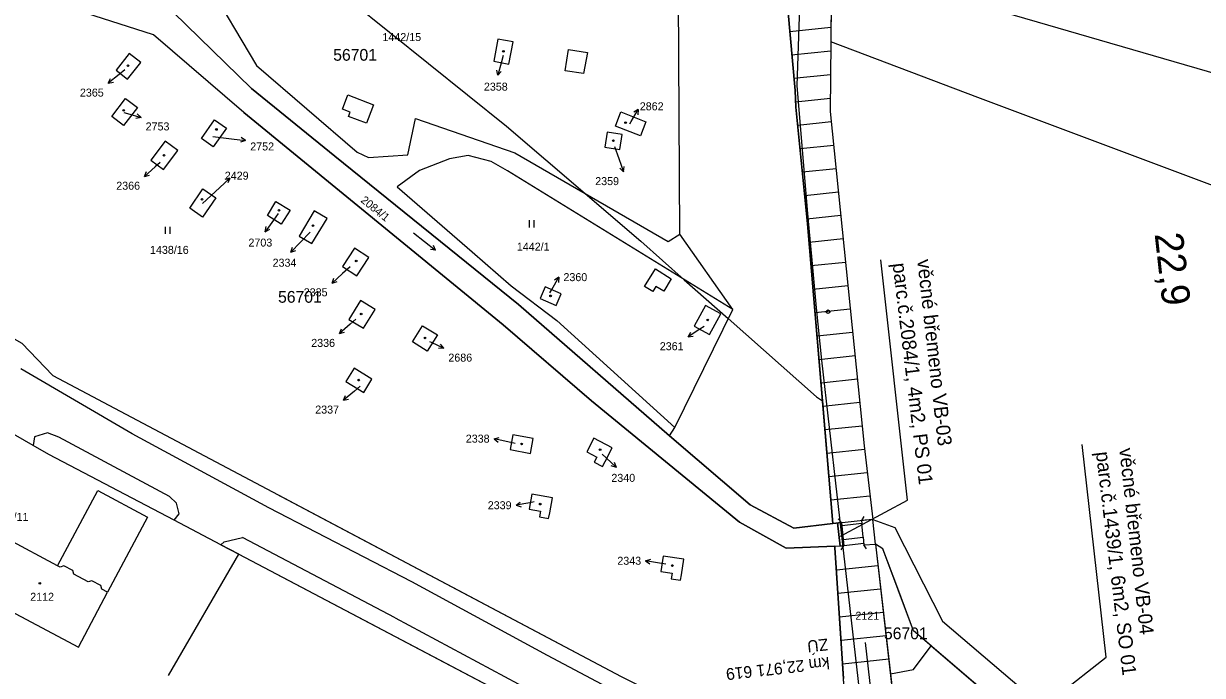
# Model space of a CAD drawing. Extents: x -794765 to -785424, y -1118958 to -1108731.
# Drawn here: x -792786.8 to -792536.3, y -1110443.9 to -1110305.2 of the extents above; entities that cross this region are included whole.
import ezdxf

# ---------------------------------------------------------------- set-up
doc = ezdxf.new("R2010")
doc.units = 0
for name, color, linetype in [('Level 66', 7, 'Continuous'), ('Level 73', 7, 'Continuous'), ('Level 75', 7, 'Continuous'), ('Level 76', 7, 'Continuous'), ('Level 77', 7, 'Continuous'), ('Level 78', 7, 'Continuous'), ('Level 79', 7, 'Continuous'), ('Level 80', 7, 'Continuous'), ('Level 81', 7, 'Continuous'), ('Vrstva 1', 7, 'Continuous'), ('Vrstva 53', 7, 'Continuous')]:
    doc.layers.add(name, color=color, linetype=linetype)

msp = doc.modelspace()

# ---------------------------------------------------------------- linework, layer by layer
at = {"layer": 'Level 66'}
for p, q in [((-792679.29, -1110348.58), (-792679.29, -1110347.08)), ((-792678.29, -1110348.58), (-792678.29, -1110347.08)), ((-792756.65, -1110349.94), (-792756.65, -1110348.44)), ((-792755.65, -1110349.94), (-792755.65, -1110348.44)), ((-792703.96, -1110349.77), (-792699.23, -1110353.46)), ((-792699.23, -1110353.46), (-792700.31, -1110353.26)), ((-792699.23, -1110353.46), (-792699.69, -1110352.47))]:
    msp.add_line(p, q, dxfattribs=at)
at = {"layer": 'Level 75'}
for p, q in [((-792647.35, -1110350.05), (-792647.69, -1110293.54)), ((-792615.1, -1110292.2), (-792615.25, -1110309.12)), ((-792636.1, -1110366.06), (-792647.35, -1110350.05)), ((-792648.42, -1110391.17), (-792636.1, -1110366.06)), ((-792649.52, -1110392.89), (-792648.42, -1110391.17)), ((-792605.76, -1110415.98), (-792606.36, -1110410.71)), ((-792605.76, -1110415.98), (-792598.74, -1110476.89)), ((-792756.01, -1110443.91), (-792741.07, -1110418.09)), ((-792741.07, -1110418.09), (-792681.03, -1110449.67))]:
    msp.add_line(p, q, dxfattribs=at)
for points in [[(-792614.81, -1110411.53), (-792620.21, -1110347.82), (-792622.68, -1110323), (-792622.83, -1110319.49), (-792624.38, -1110302.15), (-792621.16, -1110258.14), (-792612.04, -1110215.02), (-792598.72, -1110169.4), (-792594.35, -1110157.78)], [(-792410.9, -1110261.26), (-792426.87, -1110346.94), (-792614.55, -1110292.36)], [(-792810.95, -1110280.9), (-792780.07, -1110294.56), (-792755.03, -1110302.83), (-792738.35, -1110319.04), (-792720.66, -1110333.41), (-792681.61, -1110364.96), (-792649.52, -1110392.89)], [(-792614.4, -1110416.41), (-792624.78, -1110416.77), (-792634.65, -1110411.27), (-792666.12, -1110385.5), (-792684.9, -1110369.28), (-792739.95, -1110324.15), (-792759.16, -1110307.61), (-792800.59, -1110294.35), (-792820.87, -1110289.8)], [(-792747.96, -1110296.1), (-792737.31, -1110314.17), (-792715.9, -1110332.58), (-792713.52, -1110333.73), (-792705.15, -1110333.15), (-792703.51, -1110325.45), (-792682.4, -1110332.77), (-792649.82, -1110351.57), (-792647.35, -1110350.05)], [(-792683.65, -1110313.87), (-792682.78, -1110309.16), (-792686.01, -1110308.57), (-792686.83, -1110313.24), (-792683.65, -1110313.87)], [(-792615.25, -1110309.12), (-792615.38, -1110323.92), (-792608.17, -1110395.02), (-792606.36, -1110410.71)], [(-792415.98, -1110384.02), (-792584, -1110320.97), (-792615.25, -1110309.12)], [(-792761.88, -1110313.51), (-792764.34, -1110311.58), (-792767.13, -1110315.13), (-792764.67, -1110317.07), (-792761.88, -1110313.51)], [(-792765.13, -1110321.18), (-792762.61, -1110323.08), (-792765.53, -1110326.91), (-792768.03, -1110325.01), (-792765.13, -1110321.18)], [(-792654.56, -1110326.13), (-792655.68, -1110329.11), (-792661, -1110327.03), (-792659.9, -1110324.05), (-792654.56, -1110326.13)], [(-792746.19, -1110325.73), (-792743.69, -1110327.49), (-792746.48, -1110331.45), (-792748.99, -1110329.68), (-792746.19, -1110325.73)], [(-792660.09, -1110332.03), (-792659.56, -1110328.83), (-792662.76, -1110328.31), (-792663.29, -1110331.51), (-792660.09, -1110332.03)], [(-792754.04, -1110332.27), (-792756.69, -1110330.29), (-792759.71, -1110334.33), (-792757.06, -1110336.31), (-792754.04, -1110332.27)], [(-792636.1, -1110366.06), (-792683.96, -1110336.56), (-792687.43, -1110334.55), (-792692.33, -1110333.31), (-792696.26, -1110334.03), (-792702.69, -1110336.46), (-792707.37, -1110339.98), (-792691.47, -1110353.8), (-792683.2, -1110360.99), (-792673.5, -1110368.41), (-792648.42, -1110391.17)], [(-792861.96, -1110336.71), (-792834.85, -1110346.23), (-792831.02, -1110348.4), (-792787.15, -1110373.19), (-792780.58, -1110380.1), (-792659.8, -1110444.12), (-792610.94, -1110468.39)], [(-792751.45, -1110344.53), (-792748.68, -1110340.41), (-792745.94, -1110342.3), (-792748.74, -1110346.39), (-792751.45, -1110344.53)], [(-792734.97, -1110346.04), (-792733.15, -1110343.08), (-792730.17, -1110344.92), (-792732.02, -1110347.9), (-792734.97, -1110346.04)], [(-792725.02, -1110345.09), (-792728.23, -1110350.44), (-792725.55, -1110352.05), (-792722.29, -1110346.73), (-792725.02, -1110345.09)], [(-792719.01, -1110356.92), (-792715.96, -1110358.91), (-792713.41, -1110354.99), (-792716.45, -1110353), (-792719.01, -1110356.92)], [(-792676.99, -1110363.73), (-792673.63, -1110365.2), (-792672.54, -1110362.71), (-792675.94, -1110361.21), (-792676.99, -1110363.73)], [(-792715.22, -1110364.12), (-792717.68, -1110368.16), (-792714.55, -1110370.01), (-792712.08, -1110366.03), (-792715.22, -1110364.12)], [(-792638.64, -1110366.98), (-792641.86, -1110365.21), (-792644.29, -1110369.56), (-792641.07, -1110371.36), (-792638.64, -1110366.98)], [(-792698.86, -1110371.43), (-792701.03, -1110374.88), (-792704.14, -1110372.96), (-792702.03, -1110369.5), (-792698.86, -1110371.43)], [(-792714.51, -1110383.69), (-792712.75, -1110380.89), (-792716.51, -1110378.54), (-792718.29, -1110381.36), (-792714.51, -1110383.69)], [(-792784.72, -1110394.98), (-792792.65, -1110390.44), (-792794.58, -1110389.34)], [(-792679.09, -1110396.64), (-792678.49, -1110393.51), (-792682.79, -1110392.67), (-792683.39, -1110395.82), (-792679.09, -1110396.64)], [(-792665.56, -1110398.49), (-792663.79, -1110399.43), (-792663.23, -1110398.37), (-792661.7, -1110395.49), (-792665.58, -1110393.41), (-792667.12, -1110396.3), (-792665, -1110397.43), (-792665.56, -1110398.49)], [(-792649.52, -1110392.89), (-792632.37, -1110407.62), (-792623.11, -1110412.52), (-792614.81, -1110411.53)], [(-792754.82, -1110410.86), (-792781.4, -1110396.88), (-792784.72, -1110394.98)], [(-792676.97, -1110408.94), (-792677.19, -1110410.12), (-792675.21, -1110410.48), (-792674.99, -1110409.3), (-792674.41, -1110406.08), (-792678.76, -1110405.29), (-792679.35, -1110408.5), (-792676.97, -1110408.94)], [(-792741.07, -1110418.09), (-792744.86, -1110416.1), (-792754.82, -1110410.86)], [(-792606.36, -1110410.71), (-792608.74, -1110410.94), (-792608.68, -1110411.53), (-792612.94, -1110412.04), (-792613.01, -1110411.35), (-792614.81, -1110411.53)], [(-792606.36, -1110410.71), (-792601.62, -1110412.42), (-792591.51, -1110432.33), (-792497.5, -1110512.53), (-792447.39, -1110553.73)], [(-792614.4, -1110416.41), (-792612.51, -1110416.31), (-792612.65, -1110414.98), (-792608.39, -1110414.49), (-792608.23, -1110416.1), (-792605.76, -1110415.98)], [(-792778.22, -1110420.57), (-792779.01, -1110420.81), (-792779.54, -1110420.53), (-792790.14, -1110414.9), (-792796.33, -1110426.57), (-792775.11, -1110437.84), (-792768.93, -1110426.16), (-792770.13, -1110425.53), (-792770.37, -1110424.73), (-792772.25, -1110423.75), (-792773.04, -1110423.98), (-792776.1, -1110422.36), (-792776.35, -1110421.57), (-792778.22, -1110420.57)], [(-792610.94, -1110468.39), (-792611.85, -1110455.28), (-792614.37, -1110416.71), (-792614.4, -1110416.41)], [(-792451.16, -1110559.06), (-792501.08, -1110517.07), (-792597.68, -1110434.36), (-792604.19, -1110416.91), (-792605.76, -1110415.98)], [(-792646.52, -1110419.16), (-792650.87, -1110418.51), (-792651.35, -1110421.79), (-792648.99, -1110422.14), (-792649.17, -1110423.34), (-792647.18, -1110423.63), (-792647, -1110422.44), (-792646.52, -1110419.16)]]:
    msp.add_lwpolyline(points, dxfattribs=at)
at = {"layer": 'Level 77'}
for p, q in [((-792671.7, -1110315.3), (-792670.97, -1110310.77)), ((-792670.97, -1110310.77), (-792666.99, -1110311.41)), ((-792666.99, -1110311.41), (-792667.83, -1110315.89)), ((-792667.83, -1110315.89), (-792671.7, -1110315.3)), ((-792719.02, -1110323.44), (-792717.88, -1110320.43)), ((-792717.88, -1110320.43), (-792712.43, -1110322.51)), ((-792717.38, -1110324.06), (-792719.02, -1110323.44)), ((-792717.72, -1110324.98), (-792717.38, -1110324.06)), ((-792712.43, -1110322.51), (-792713.55, -1110325.5)), ((-792713.9, -1110326.43), (-792717.72, -1110324.98)), ((-792713.55, -1110325.5), (-792713.9, -1110326.43)), ((-792654.87, -1110361.14), (-792652.54, -1110357.42)), ((-792652.54, -1110357.42), (-792649.16, -1110359.55)), ((-792649.16, -1110359.55), (-792650.77, -1110362.16)), ((-792653.11, -1110362.21), (-792654.87, -1110361.14)), ((-792652.45, -1110361.13), (-792653.11, -1110362.21)), ((-792650.77, -1110362.16), (-792652.45, -1110361.13)), ((-792763.7, -1110392.48), (-792787.39, -1110378.66)), ((-792784.44, -1110393.16), (-792784.72, -1110394.98)), ((-792781.67, -1110392.27), (-792784.44, -1110393.16)), ((-792779.28, -1110393.19), (-792781.67, -1110392.27)), ((-792755.78, -1110405.83), (-792779.28, -1110393.19)), ((-792734.65, -1110408.19), (-792763.7, -1110392.48)), ((-792779.54, -1110420.53), (-792770.97, -1110404.57)), ((-792770.97, -1110404.57), (-792760.47, -1110410.2)), ((-792754.27, -1110407.23), (-792755.78, -1110405.83)), ((-792754.82, -1110410.86), (-792753.69, -1110409.5)), ((-792753.69, -1110409.5), (-792754.27, -1110407.23)), ((-792704.32, -1110423.95), (-792734.65, -1110408.19)), ((-792760.47, -1110410.2), (-792768.93, -1110426.16)), ((-792613.67, -1110410.59), (-792613.01, -1110411.35)), ((-792612.65, -1110414.98), (-792612.94, -1110412.04)), ((-792608.22, -1110410.08), (-792608.74, -1110410.94)), ((-792608.39, -1110414.49), (-792608.68, -1110411.53)), ((-792744.17, -1110415.42), (-792740.24, -1110414.55)), ((-792707.83, -1110431.64), (-792740.24, -1110414.55)), ((-792744.17, -1110415.42), (-792744.86, -1110416.1)), ((-792613.08, -1110417.13), (-792612.51, -1110416.31)), ((-792607.66, -1110416.92), (-792608.23, -1110416.1)), ((-792675.45, -1110439.61), (-792704.32, -1110423.95)), ((-792707.83, -1110431.64), (-792678.77, -1110447.22)), ((-792643.45, -1110456.57), (-792675.45, -1110439.61))]:
    msp.add_line(p, q, dxfattribs=at)
at = {"layer": 'Level 78'}
for p, q in [((-792623.99, -1110306.92), (-792615.22, -1110305.99)), ((-792623.58, -1110311.9), (-792615.27, -1110311.03)), ((-792623.18, -1110316.89), (-792615.31, -1110316.06)), ((-792622.77, -1110321.87), (-792615.36, -1110321.09)), ((-792622.3, -1110326.85), (-792615.16, -1110326.1)), ((-792621.8, -1110331.82), (-792614.65, -1110331.07)), ((-792621.31, -1110336.8), (-792614.15, -1110336.05)), ((-792620.81, -1110341.78), (-792613.65, -1110341.02)), ((-792620.32, -1110346.75), (-792613.14, -1110346)), ((-792619.88, -1110351.73), (-792612.64, -1110350.97)), ((-792619.46, -1110356.72), (-792612.13, -1110355.95)), ((-792619.03, -1110361.7), (-792611.63, -1110360.92)), ((-792618.61, -1110366.68), (-792611.12, -1110365.89)), ((-792618.19, -1110371.66), (-792610.62, -1110370.87)), ((-792617.77, -1110376.65), (-792610.11, -1110375.84)), ((-792617.34, -1110381.63), (-792609.61, -1110380.82)), ((-792616.92, -1110386.61), (-792609.11, -1110385.79)), ((-792616.5, -1110391.6), (-792608.6, -1110390.77)), ((-792616.08, -1110396.58), (-792608.09, -1110395.74)), ((-792615.65, -1110401.56), (-792607.51, -1110400.71)), ((-792615.23, -1110406.55), (-792606.94, -1110405.68)), ((-792614.81, -1110411.53), (-792606.37, -1110410.64)), ((-792612.52, -1110416.21), (-792608.26, -1110415.77)), ((-792614.07, -1110421.4), (-792605.24, -1110420.47)), ((-792613.74, -1110426.4), (-792604.67, -1110425.44)), ((-792613.42, -1110431.39), (-792604.1, -1110430.41)), ((-792613.09, -1110436.38), (-792603.52, -1110435.38)), ((-792612.76, -1110441.38), (-792602.95, -1110440.34))]:
    msp.add_line(p, q, dxfattribs=at)
at = {"layer": 'Level 79'}
for centre in [(-792684.82, -1110311.16), (-792764.6, -1110314.21), (-792765.5, -1110323.7), (-792658.87, -1110326.32), (-792745.8, -1110327.77), (-792661.46, -1110330.16), (-792756.93, -1110333.25), (-792748.86, -1110342.62), (-792732.52, -1110344.96), (-792725.27, -1110348.21), (-792716.1, -1110355.73), (-792674.81, -1110363.16), (-792715.05, -1110367.01), (-792641.42, -1110368.27), (-792701.48, -1110372.11), (-792715.58, -1110381.06), (-792680.95, -1110394.65), (-792664.27, -1110395.86), (-792677, -1110407.44), (-792648.92, -1110420.5), (-792783.33, -1110424.29)]:
    msp.add_circle(centre, 0.175, dxfattribs=at)
at = {"layer": 'Level 80'}
for p, q in [((-792684.88, -1110312.03), (-792685.24, -1110313.35)), ((-792685.24, -1110313.35), (-792686.02, -1110316.25)), ((-792766.47, -1110316.06), (-792768.8, -1110317.95)), ((-792768.8, -1110317.95), (-792768.34, -1110316.93)), ((-792765.3, -1110315.11), (-792766.47, -1110316.06)), ((-792686.02, -1110316.25), (-792686.24, -1110315.15)), ((-792686.02, -1110316.25), (-792685.27, -1110315.41)), ((-792768.8, -1110317.95), (-792767.71, -1110317.71)), ((-792765.46, -1110324.17), (-792764.69, -1110324.4)), ((-792764.69, -1110324.4), (-792761.81, -1110325.23)), ((-792761.81, -1110325.23), (-792762.63, -1110324.47)), ((-792657.71, -1110326.1), (-792656.21, -1110323.5)), ((-792656.21, -1110323.5), (-792657.14, -1110324.12)), ((-792656.21, -1110323.5), (-792656.28, -1110324.62)), ((-792761.81, -1110325.23), (-792762.91, -1110325.43)), ((-792657.97, -1110326.56), (-792657.71, -1110326.1)), ((-792746.59, -1110329.28), (-792742.59, -1110329.76)), ((-792739.61, -1110330.13), (-792740.54, -1110329.51)), ((-792742.59, -1110329.76), (-792739.61, -1110330.13)), ((-792739.61, -1110330.13), (-792740.67, -1110330.5)), ((-792661.24, -1110331.41), (-792660.33, -1110333.95)), ((-792660.33, -1110333.95), (-792659.3, -1110336.77)), ((-792758.85, -1110335.74), (-792761.08, -1110337.75)), ((-792761.08, -1110337.75), (-792760.67, -1110336.71)), ((-792757.77, -1110334.77), (-792758.85, -1110335.74)), ((-792659.3, -1110336.77), (-792660.12, -1110336)), ((-792659.3, -1110336.77), (-792659.18, -1110335.66)), ((-792761.08, -1110337.75), (-792760, -1110337.45)), ((-792745.17, -1110340.15), (-792742.97, -1110338.1)), ((-792742.97, -1110338.1), (-792744.05, -1110338.42)), ((-792742.97, -1110338.1), (-792743.37, -1110339.15)), ((-792748.79, -1110343.53), (-792745.17, -1110340.15)), ((-792733.71, -1110347.06), (-792735.43, -1110349.52)), ((-792732.7, -1110345.63), (-792733.71, -1110347.06)), ((-792735.43, -1110349.52), (-792735.27, -1110348.41)), ((-792735.43, -1110349.52), (-792734.45, -1110348.99)), ((-792727.91, -1110351.71), (-792729.99, -1110353.87)), ((-792725.87, -1110349.61), (-792727.91, -1110351.71)), ((-792729.99, -1110353.87), (-792729.66, -1110352.8)), ((-792729.99, -1110353.87), (-792728.94, -1110353.5)), ((-792717.41, -1110356.98), (-792719.01, -1110358.41)), ((-792719.01, -1110358.41), (-792721.24, -1110360.42)), ((-792721.24, -1110360.42), (-792720.83, -1110359.38)), ((-792674.55, -1110361.78), (-792673.05, -1110359.18)), ((-792673.05, -1110359.18), (-792673.98, -1110359.8)), ((-792673.05, -1110359.18), (-792673.12, -1110360.3)), ((-792721.24, -1110360.42), (-792720.16, -1110360.12)), ((-792674.96, -1110362.49), (-792674.55, -1110361.78)), ((-792717.39, -1110369.2), (-792719.66, -1110371.17)), ((-792716.16, -1110368.13), (-792717.39, -1110369.2)), ((-792642.18, -1110369.64), (-792643.08, -1110370.23)), ((-792719.66, -1110371.17), (-792719.23, -1110370.13)), ((-792719.66, -1110371.17), (-792718.57, -1110370.89)), ((-792643.08, -1110370.23), (-792645.6, -1110371.86)), ((-792645.6, -1110371.86), (-792645.03, -1110370.9)), ((-792645.6, -1110371.86), (-792644.48, -1110371.74)), ((-792700.52, -1110372.83), (-792700.21, -1110372.98)), ((-792700.21, -1110372.98), (-792697.51, -1110374.3)), ((-792697.51, -1110374.3), (-792698.63, -1110374.31)), ((-792697.51, -1110374.3), (-792698.19, -1110373.41)), ((-792716.5, -1110383.43), (-792718.8, -1110385.36)), ((-792718.8, -1110385.36), (-792718.35, -1110384.33)), ((-792715.24, -1110382.38), (-792716.5, -1110383.43)), ((-792718.8, -1110385.36), (-792717.71, -1110385.1)), ((-792686.81, -1110393.52), (-792685.73, -1110393.26)), ((-792683.89, -1110394.2), (-792686.81, -1110393.52)), ((-792686.81, -1110393.52), (-792685.95, -1110394.24)), ((-792682.33, -1110394.57), (-792683.89, -1110394.2)), ((-792663.85, -1110396.79), (-792663.02, -1110397.58)), ((-792663.02, -1110397.58), (-792660.83, -1110399.63)), ((-792660.83, -1110399.63), (-792661.9, -1110399.31)), ((-792660.83, -1110399.63), (-792661.22, -1110398.58)), ((-792682.15, -1110407.66), (-792681.25, -1110406.99)), ((-792679.19, -1110407.14), (-792682.15, -1110407.66)), ((-792678.29, -1110406.98), (-792679.19, -1110407.14)), ((-792682.15, -1110407.66), (-792681.07, -1110407.98)), ((-792654.6, -1110419.47), (-792653.53, -1110419.15)), ((-792651.65, -1110419.99), (-792654.6, -1110419.47)), ((-792654.6, -1110419.47), (-792653.71, -1110420.14)), ((-792650.34, -1110420.22), (-792651.65, -1110419.99))]:
    msp.add_line(p, q, dxfattribs=at)
at = {"layer": 'Level 81'}
msp.add_line((-792593.91, -1110437.59), (-792502.91, -1110515.5), dxfattribs=at)
for points in [[(-792743.11, -1110064.31), (-792709.38, -1110074.89), (-792690.75, -1110085.85), (-792687.15, -1110080.13), (-792678, -1110081.06), (-792676.79, -1110081.18), (-792670.75, -1110080.95), (-792656.41, -1110081.03), (-792619.92, -1110077.28), (-792642.8, -1110147.06), (-792589.4, -1110144.63), (-792594.35, -1110157.78), (-792598.72, -1110169.4), (-792612.04, -1110215.02), (-792621.16, -1110258.14), (-792624.38, -1110302.15), (-792622.83, -1110319.49), (-792622.68, -1110323), (-792620.21, -1110347.82), (-792617.02, -1110385.47)], [(-792741.35, -1110279.13), (-792740.08, -1110280.26), (-792717.32, -1110300.4), (-792684.15, -1110327.06), (-792667.44, -1110341.4), (-792655.62, -1110351.55), (-792646.39, -1110359.72), (-792637.05, -1110367.99), (-792618.28, -1110384.61), (-792617.02, -1110385.47)], [(-792617.02, -1110385.47), (-792614.81, -1110411.53), (-792623.11, -1110412.52), (-792632.37, -1110407.62), (-792649.52, -1110392.89), (-792681.61, -1110364.96), (-792720.66, -1110333.41), (-792738.35, -1110319.04)], [(-792739.95, -1110324.15), (-792684.9, -1110369.28), (-792666.12, -1110385.5), (-792634.65, -1110411.27), (-792624.78, -1110416.77), (-792614.4, -1110416.41), (-792614.37, -1110416.71), (-792612.56, -1110444.48)], [(-792733.14, -1110405.24), (-792659.8, -1110444.12), (-792632.57, -1110457.65)], [(-792744.86, -1110416.1), (-792741.07, -1110418.09), (-792681.03, -1110449.67), (-792667.41, -1110456.84), (-792647.2, -1110467.54)], [(-792593.91, -1110437.59), (-792597.68, -1110434.36), (-792601.03, -1110425.39), (-792604.19, -1110416.91), (-792605.76, -1110415.98), (-792605.06, -1110422.06), (-792602.59, -1110443.51)], [(-792602.59, -1110443.51), (-792597.68, -1110442.6), (-792593.91, -1110437.59)], [(-792602.59, -1110443.51), (-792598.74, -1110476.89), (-792553.17, -1110500.22), (-792510.76, -1110523.35)]]:
    msp.add_lwpolyline(points, dxfattribs=at)
at = {"layer": 'Vrstva 1'}
for p, q in [((-792598.96, -1110406.6), (-792604.66, -1110355.52)), ((-792617.24, -1110376.79), (-792613.96, -1110405.45)), ((-792556.76, -1110440), (-792561.82, -1110394.79)), ((-792613.96, -1110405.45), (-792608.61, -1110452.76)), ((-792613.19, -1110414.24), (-792598.96, -1110406.6)), ((-792613.83, -1110411.43), (-792613.27, -1110416.35))]:
    msp.add_line(p, q, dxfattribs=at)
for points in [[(-792520.18, -1110042.35), (-792525.76, -1110048.77), (-792536.81, -1110062.27), (-792540.95, -1110067.66), (-792549.85, -1110079.92), (-792555.36, -1110088.05), (-792568.48, -1110109.4), (-792580.36, -1110131.61), (-792584.74, -1110140.75), (-792587.25, -1110146.23), (-792591.15, -1110155.22), (-792591.33, -1110155.64), (-792593.22, -1110160.27), (-792595.37, -1110165.76), (-792598.91, -1110175.34), (-792601.89, -1110184), (-792609.05, -1110208.22), (-792614.63, -1110232.71), (-792618.7, -1110257.45), (-792621.24, -1110282.73), (-792622.5, -1110318.4)], [(-792622.5, -1110318.4), (-792620.42, -1110343.15), (-792620.09, -1110347.24), (-792619.38, -1110354.81), (-792618.38, -1110365.71), (-792617.24, -1110376.79)], [(-792607.94, -1110436.89), (-792605.57, -1110457.95), (-792605.12, -1110461.93), (-792603.37, -1110477.43), (-792602.17, -1110488.16), (-792596.75, -1110536.28)], [(-792597.8, -1110472.33), (-792556.76, -1110440)]]:
    msp.add_lwpolyline(points, dxfattribs=at)
msp.add_lwpolyline([(-792613.83, -1110411.43), (-792613.01, -1110411.35), (-792612.51, -1110416.31), (-792613.27, -1110416.35)], close=True, dxfattribs=at)
msp.add_circle((-792615.87, -1110366.52), 0.375, dxfattribs=at)
at = {"layer": 'Vrstva 53'}
for points in [[(-792585.44, -1110159.39), (-792598.98, -1110199.86), (-792599.26, -1110200.78), (-792606.33, -1110223.88), (-792612.21, -1110254.77), (-792615.1, -1110291.3), (-792615.1, -1110292.2), (-792615.25, -1110309.12), (-792615.38, -1110323.92), (-792608.17, -1110395.02), (-792606.36, -1110410.71), (-792608.74, -1110410.94), (-792608.68, -1110411.53), (-792612.94, -1110412.04), (-792613.01, -1110411.35), (-792614.81, -1110411.53), (-792620.21, -1110347.82), (-792622.68, -1110323), (-792622.83, -1110319.49), (-792624.38, -1110302.15), (-792621.16, -1110258.14), (-792612.04, -1110215.02), (-792598.72, -1110169.4), (-792594.35, -1110157.78)], [(-792611.85, -1110455.28), (-792614.4, -1110416.41), (-792614.4, -1110416.41), (-792612.51, -1110416.31), (-792612.65, -1110414.98), (-792608.39, -1110414.49), (-792608.23, -1110416.1), (-792605.76, -1110415.98), (-792598.74, -1110476.89)]]:
    msp.add_lwpolyline(points, dxfattribs=at)

# ---------------------------------------------------------------- texts
at = {"layer": 'Level 73'}
msp.add_text('22,9', height=6, rotation=276.3659, dxfattribs=at).set_placement((-792546.46, -1110349.98))
at = {"layer": 'Level 76'}
for s, p in [('1442/15', (-792710.53, -1110308.97)), ('2365', (-792774.81, -1110320.78)), ('2358', (-792688.97, -1110319.51)), ('2862', (-792655.85, -1110323.69)), ('2753', (-792760.85, -1110327.97)), ('2752', (-792738.62, -1110332.23)), ('2429', (-792744.03, -1110338.44)), ('2366', (-792767.09, -1110340.58)), ('2359', (-792665.32, -1110339.6)), ('2703', (-792739, -1110352.67)), ('1442/1', (-792681.97, -1110353.54)), ('1438/16', (-792759.92, -1110354.22)), ('2334', (-792733.87, -1110356.95)), ('2360', (-792672.07, -1110360.02)), ('2335', (-792727.25, -1110363.24)), ('2336', (-792725.66, -1110374)), ('2361', (-792651.6, -1110374.71)), ('2686', (-792696.52, -1110377.13)), ('2337', (-792724.81, -1110388.18)), ('2338', (-792692.82, -1110394.36)), ('2340', (-792661.89, -1110402.7)), ('2339', (-792688.15, -1110408.52)), ('1561/11', (-792793.96, -1110410.99)), ('2343', (-792660.62, -1110420.33)), ('2112', (-792785.37, -1110427.99)), ('2121', (-792610.03, -1110432.02))]:
    msp.add_text(s, height=1.7, dxfattribs=at).set_placement(p)
msp.add_text('2084/1', height=1.7, rotation=321, dxfattribs=at).set_placement((-792715.28, -1110343.07))
at = {"layer": 'Level 81'}
for p in [(-792720.99, -1110313.15), (-792732.71, -1110364.61), (-792603.97, -1110436.17)]:
    msp.add_text('56701', height=2.5, dxfattribs=at).set_placement(p)
at = {"layer": 'Vrstva 1'}
for s, height, rotation, p in [('parc.č.2084/1, 4m2, PS 01', 3, 276.8418, (-792602.16, -1110356.29)), ('věcné břemeno VB-03', 3, 276.3763, (-792596.91, -1110355.52)), ('parc.č.1439/1, 6m2, SO 01', 3, 276.8418, (-792558.95, -1110396.41)), ('věcné břemeno VB-04', 3, 276.3763, (-792553.99, -1110395.65)), ('ZÚ', 2.5, 186.0649, (-792615.96, -1110436.01)), ('km 22,971 619', 2.5, 186.4259, (-792615.67, -1110439.93))]:
    msp.add_text(s, height=height, rotation=rotation, dxfattribs=at).set_placement(p)

doc.saveas('drawing.dxf')
